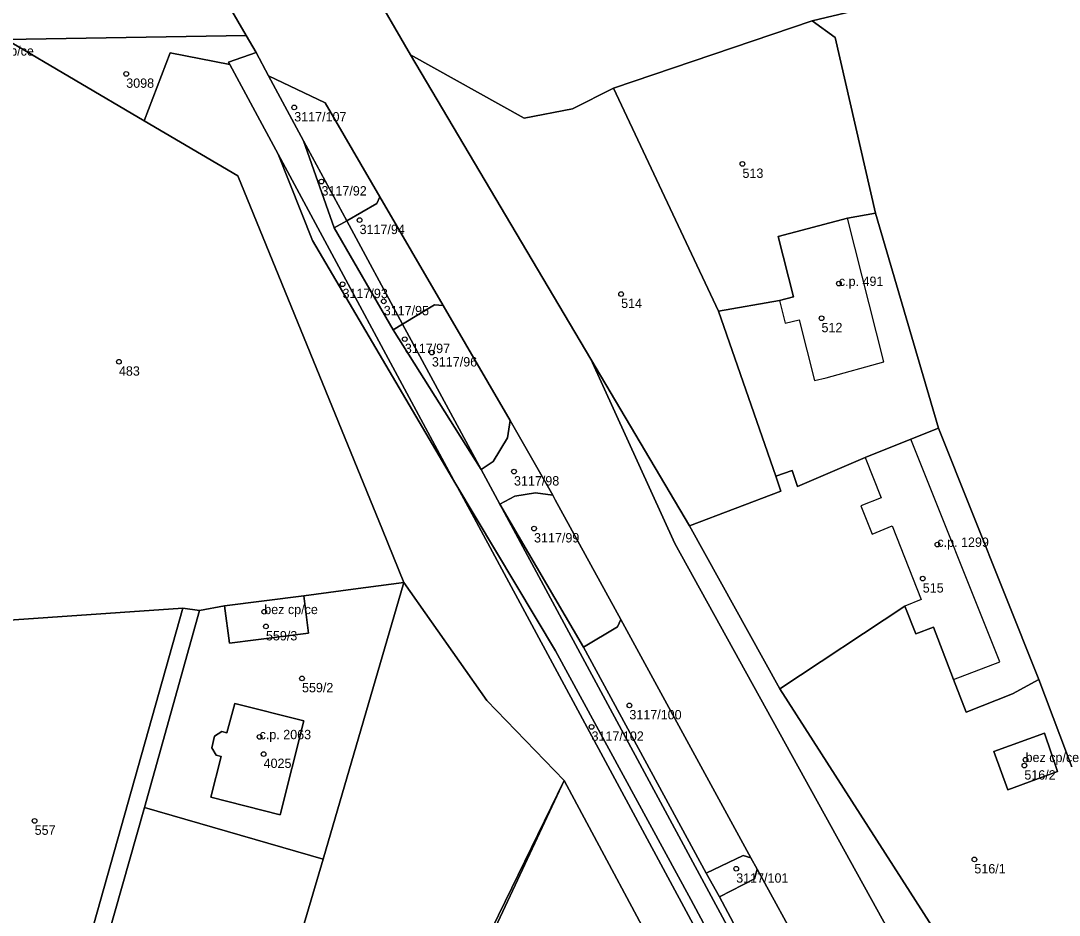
# Model space of a CAD drawing. Extents: x -878211 to -870363, y -1058464 to -1052522.
# Drawn here: x -874178.2 to -874067.3, y -1056521.1 to -1056425.6 of the extents above; entities that cross this region are included whole.
import ezdxf

# ---------------------------------------------------------------- set-up
doc = ezdxf.new("R2010")
doc.units = 0
for name, color, linetype in [('Vrstva 50', 7, 'Continuous'), ('Vrstva 51', 7, 'Continuous'), ('Vrstva 52', 7, 'Continuous')]:
    doc.layers.add(name, color=color, linetype=linetype)

msp = doc.modelspace()

# ---------------------------------------------------------------- linework, layer by layer
at = {"layer": 'Vrstva 50'}
for centre in [(-874166.98, -1056431.25994), (-874149.04, -1056434.84994), (-874101.17, -1056440.87994), (-874146.13, -1056442.75994), (-874142.06, -1056446.87994), (-874143.88, -1056453.71994), (-874090.88, -1056453.65994), (-874114.13, -1056454.76994), (-874139.48, -1056455.54994), (-874092.73, -1056457.35994), (-874137.23, -1056459.58994), (-874167.76, -1056461.99994), (-874134.34, -1056461.01994), (-874125.57, -1056473.72994), (-874123.43, -1056479.80994), (-874080.36, -1056481.51994), (-874081.92, -1056485.15994), (-874152.24, -1056488.69994), (-874152.06, -1056490.26994), (-874148.21, -1056495.80994), (-874113.25, -1056498.69994), (-874117.29, -1056500.98994), (-874152.74, -1056502.05994), (-874152.31, -1056503.88994), (-874071.07, -1056505.12994), (-874070.94, -1056504.49994), (-874176.76, -1056511.02994), (-874076.41, -1056515.14994), (-874101.84, -1056516.13994)]:
    msp.add_circle(centre, 0.25, dxfattribs=at)
at = {"layer": 'Vrstva 51'}
for points in [[(-874187.91, -1056392.42), (-874187.93, -1056392.27), (-874192.41, -1056392.72), (-874217.28, -1056395.19), (-874225.19, -1056395.94), (-874229.19, -1056396.32), (-874228.99, -1056398.61), (-874228.45, -1056416.31), (-874210.86, -1056419.14), (-874197.06, -1056422.85), (-874179.81, -1056427.6), (-874154.17, -1056427.16), (-874163.72, -1056410.72), (-874173.61, -1056415.73), (-874176.3, -1056417.15), (-874183.73, -1056402.77), (-874181.01, -1056401.38), (-874171.09, -1056396.34), (-874175.45, -1056388.23), (-874178.92, -1056382.86), (-874179.98, -1056382.53), (-874184.44, -1056385.88), (-874184.13, -1056391.88)], [(-874103.73, -1056456.59), (-874097.23, -1056455.46), (-874095.72, -1056455.08), (-874097.35, -1056448.64), (-874089.95, -1056446.66), (-874086.97, -1056446.13), (-874091.26, -1056427.37), (-874093.72, -1056425.61), (-874114.96, -1056432.8)], [(-874162.29, -1056429), (-874155.92, -1056430.26), (-874156.06, -1056430.01), (-874153.11, -1056428.98), (-874154.17, -1056427.16), (-874179.81, -1056427.6), (-874165.08, -1056436.27)], [(-874148.01, -1056487.01), (-874142.75, -1056486.28), (-874137.32, -1056485.56), (-874139.61, -1056479.95), (-874155.08, -1056442.16), (-874165.08, -1056436.27), (-874179.81, -1056427.6), (-874179.72, -1056427.84), (-874180.47, -1056441.86), (-874181.49, -1056460.83), (-874181.07, -1056463.79), (-874180.82, -1056465.57), (-874182.09, -1056489.79), (-874160.92, -1056488.32), (-874159.16, -1056488.56), (-874156.47, -1056488.08)], [(-874097.6, -1056474.21), (-874103.73, -1056456.59), (-874114.96, -1056432.8), (-874119.33, -1056435), (-874124.47, -1056436), (-874136.62, -1056429.22), (-874117.36, -1056461.73), (-874106.82, -1056479.54), (-874097.06, -1056475.82)], [(-874148.04, -1056438.4), (-874143.43, -1056446.94), (-874140.23, -1056445.12), (-874139.9, -1056444.4), (-874145.75, -1056434.35), (-874151.78, -1056431.47)], [(-874143.43, -1056446.94), (-874148.04, -1056438.4), (-874144.78, -1056447.71)], [(-874150.75, -1056439.85), (-874147.09, -1056449.07), (-874131.77, -1056475.08)], [(-874139.9, -1056444.4), (-874140.23, -1056445.12), (-874143.43, -1056446.94), (-874137.46, -1056458), (-874134.06, -1056455.94), (-874133.13, -1056456)], [(-874097.35, -1056448.64), (-874095.72, -1056455.08), (-874097.23, -1056455.46), (-874103.73, -1056456.59), (-874097.6, -1056474.21), (-874095.88, -1056473.61), (-874095.29, -1056475.34), (-874088.06, -1056472.24), (-874083.18, -1056470.28), (-874080.24, -1056469.1), (-874086.97, -1056446.13), (-874089.95, -1056446.66)], [(-874138.46, -1056458.61), (-874137.46, -1056458), (-874143.43, -1056446.94), (-874144.78, -1056447.71)], [(-874125.98, -1056468.28), (-874133.13, -1056456), (-874134.06, -1056455.94), (-874137.46, -1056458), (-874129.09, -1056473.51), (-874127.78, -1056472.67), (-874126.26, -1056470.14)], [(-874138.46, -1056458.61), (-874129.09, -1056473.51), (-874137.46, -1056458)], [(-874097.18, -1056496.94), (-874106.82, -1056479.54), (-874117.36, -1056461.73), (-874108.38, -1056481.4), (-874084.77, -1056524.21), (-874056.05, -1056577), (-874058.74, -1056569.35), (-874070.76, -1056541.63), (-874078.23, -1056526.48)], [(-874127.07, -1056477.21), (-874125.47, -1056476.37), (-874123.28, -1056476.01), (-874121.43, -1056476.25), (-874125.69, -1056468.78), (-874125.98, -1056468.28), (-874126.26, -1056470.14), (-874127.78, -1056472.67), (-874129.09, -1056473.51)], [(-874077.27, -1056499.42), (-874072.34, -1056497.46), (-874069.52, -1056495.93), (-874080.24, -1056469.1), (-874083.18, -1056470.28), (-874088.06, -1056472.24), (-874095.29, -1056475.34), (-874095.88, -1056473.61), (-874097.6, -1056474.21), (-874097.06, -1056475.82), (-874106.82, -1056479.54), (-874097.18, -1056496.94), (-874083.83, -1056488.11), (-874082.65, -1056491.07), (-874080.77, -1056490.34), (-874078.64, -1056495.93)], [(-874131.77, -1056475.08), (-874129.83, -1056478.68), (-874071.49, -1056586.91), (-874076.38, -1056576.74), (-874087.44, -1056555.37), (-874096.5, -1056538.44), (-874106.68, -1056519.41), (-874121.15, -1056492.86)], [(-874118.15, -1056492.49), (-874114.52, -1056490.3), (-874114.17, -1056489.53), (-874121.16, -1056476.73), (-874121.43, -1056476.25), (-874123.28, -1056476.01), (-874125.47, -1056476.37), (-874127.07, -1056477.21)], [(-874085.98, -1056552.34), (-874094.7, -1056535.93), (-874103.63, -1056519.14), (-874105.05, -1056516.61), (-874118.15, -1056492.49), (-874127.07, -1056477.21), (-874074.13, -1056575.46), (-874084.3, -1056555.51)], [(-874159.16, -1056488.56), (-874165.02, -1056509.6), (-874145.95, -1056515.13), (-874137.32, -1056485.56), (-874142.75, -1056486.28), (-874148.01, -1056487.01), (-874147.51, -1056491), (-874155.95, -1056492.05), (-874156.47, -1056488.08)], [(-874149.6, -1056555.55), (-874140.8, -1056547.67), (-874143.43, -1056546.21), (-874139.77, -1056539.66), (-874137, -1056541.16), (-874120.23, -1056506.71), (-874128.46, -1056498.19), (-874137.32, -1056485.56), (-874145.95, -1056515.13), (-874151.01, -1056532.24), (-874155.61, -1056535.02), (-874159.27, -1056539.33), (-874147.66, -1056546.23), (-874151.73, -1056553.15), (-874157.54, -1056549.7), (-874150.85, -1056556.73)], [(-874148.01, -1056487.01), (-874156.47, -1056488.08), (-874155.95, -1056492.05), (-874147.51, -1056491)], [(-874190.09, -1056529.9), (-874183.71, -1056528.93), (-874183, -1056533.63), (-874173.41, -1056532.51), (-874160.92, -1056488.32), (-874182.09, -1056489.79), (-874182.44, -1056494.26), (-874189.66, -1056527.88)], [(-874069.52, -1056495.93), (-874072.34, -1056497.46), (-874077.27, -1056499.42), (-874078.64, -1056495.93), (-874080.77, -1056490.34), (-874082.65, -1056491.07), (-874083.83, -1056488.11), (-874097.18, -1056496.94), (-874078.23, -1056526.48), (-874073.61, -1056527.53), (-874058.67, -1056530.92), (-874058.03, -1056527.95), (-874059.02, -1056523.78)], [(-874105.05, -1056516.61), (-874101.11, -1056514.71), (-874100.27, -1056514.97), (-874114.17, -1056489.53), (-874114.52, -1056490.3), (-874118.15, -1056492.49)], [(-874148, -1056500.36), (-874155.4, -1056498.48), (-874156.24, -1056501.63), (-874156.77, -1056501.5), (-874157.54, -1056501.97), (-874157.85, -1056503.23), (-874157.39, -1056504.01), (-874156.83, -1056504.14), (-874157.94, -1056508.51), (-874150.53, -1056510.38)], [(-874148, -1056500.36), (-874150.53, -1056510.38), (-874157.94, -1056508.51), (-874156.83, -1056504.14), (-874157.39, -1056504.01), (-874157.85, -1056503.23), (-874157.54, -1056501.97), (-874156.77, -1056501.5), (-874156.24, -1056501.63), (-874155.4, -1056498.48)], [(-874072.85, -1056507.73), (-874074.32, -1056503.61), (-874068.92, -1056501.68), (-874067.53, -1056505.77)], [(-874072.85, -1056507.73), (-874067.53, -1056505.77), (-874068.92, -1056501.68), (-874074.32, -1056503.61)], [(-874147.92, -1056560.21), (-874141.97, -1056554.88), (-874137.24, -1056560.08), (-874131.94, -1056556.38), (-874130.5, -1056555.14), (-874108.42, -1056528.72), (-874120.23, -1056506.71), (-874136.47, -1056541.45), (-874140.03, -1056547.79), (-874139.93, -1056547.88), (-874136.31, -1056541.55), (-874132.68, -1056543.79), (-874136.83, -1056550.83), (-874139.61, -1056548.17), (-874149.43, -1056555.67), (-874150.85, -1056556.73), (-874150.26, -1056557.43)], [(-874120.23, -1056506.71), (-874137, -1056541.16), (-874136.47, -1056541.45)], [(-874169.41, -1056542.67), (-874173.44, -1056540.3), (-874169.33, -1056533.36), (-874159.27, -1056539.33), (-874155.61, -1056535.02), (-874151.01, -1056532.24), (-874145.95, -1056515.13), (-874165.02, -1056509.6), (-874171.43, -1056532.16), (-874174.84, -1056544.14)], [(-874099.61, -1056516.18), (-874100.27, -1056514.97), (-874101.11, -1056514.71), (-874105.05, -1056516.61), (-874103.63, -1056519.14), (-874099.9, -1056517.21)], [(-874085.98, -1056552.34), (-874082.16, -1056550.32), (-874081.18, -1056550.68), (-874094.74, -1056525.1), (-874099.61, -1056516.18), (-874099.9, -1056517.21), (-874103.63, -1056519.14), (-874094.7, -1056535.93)]]:
    msp.add_lwpolyline(points, close=True, dxfattribs=at)
for points in [[(-873895.24, -1056850.14), (-873908.21, -1056824.62), (-873940.24, -1056755.07), (-873950.29, -1056741.89), (-873967.11, -1056720.96), (-873969.65, -1056722.8), (-873973.32, -1056718.02), (-874002.89, -1056678.66), (-874011.69, -1056666.89), (-874009.12, -1056664.87), (-874011.97, -1056661.51), (-874024.62, -1056638.91), (-874042.06, -1056605.74), (-874043.43, -1056601.67), (-874041.78, -1056601.01), (-874055.1, -1056577.75), (-874058.74, -1056569.35), (-874056.05, -1056577), (-874084.77, -1056524.21), (-874108.38, -1056481.4), (-874117.36, -1056461.73), (-874136.62, -1056429.22), (-874154.14, -1056399.02)], [(-874154.14, -1056399.02), (-874136.62, -1056429.22), (-874124.47, -1056436), (-874119.33, -1056435), (-874114.96, -1056432.8), (-874093.72, -1056425.61), (-874089.4, -1056424.57)], [(-874163.72, -1056410.72), (-874154.17, -1056427.16), (-874153.11, -1056428.98), (-874151.78, -1056431.47), (-874145.75, -1056434.35), (-874139.9, -1056444.4), (-874133.13, -1056456), (-874125.98, -1056468.28), (-874125.69, -1056468.78), (-874121.43, -1056476.25), (-874121.16, -1056476.73), (-874114.17, -1056489.53), (-874100.27, -1056514.97), (-874099.61, -1056516.18), (-874094.74, -1056525.1), (-874081.18, -1056550.68), (-874080.26, -1056552.41), (-874073.59, -1056565.01), (-874068.6, -1056574.52), (-874060.08, -1056590.74)], [(-874089.4, -1056424.57), (-874093.72, -1056425.61), (-874091.26, -1056427.37), (-874086.97, -1056446.13), (-874080.24, -1056469.1), (-874069.52, -1056495.93), (-874059.02, -1056523.78), (-874058.03, -1056527.95), (-874058.67, -1056530.92), (-874056.84, -1056534.05), (-874035.88, -1056579.88), (-874041.25, -1056593.06), (-874019.42, -1056638.08), (-874011.45, -1056652.11), (-873975.84, -1056699.09), (-873943.35, -1056736.97), (-873935.01, -1056752.39), (-873930.75, -1056761.9), (-873920.07, -1056788.11), (-873906.75, -1056817.03), (-873873.73, -1056840.56), (-873864.45, -1056848.53)], [(-874071.49, -1056586.91), (-874129.83, -1056478.68), (-874131.77, -1056475.08), (-874147.09, -1056449.07), (-874150.75, -1056439.85), (-874155.92, -1056430.26), (-874162.29, -1056429), (-874165.08, -1056436.27), (-874155.08, -1056442.16), (-874139.61, -1056479.95), (-874137.32, -1056485.56), (-874128.46, -1056498.19), (-874120.23, -1056506.71), (-874108.42, -1056528.72)], [(-874067.25, -1056633.06), (-874067.63, -1056611.01), (-874067.96, -1056591.56), (-874068.07, -1056586.7), (-874074.13, -1056575.46), (-874127.07, -1056477.21), (-874129.09, -1056473.51), (-874138.46, -1056458.61), (-874144.78, -1056447.71), (-874148.04, -1056438.4), (-874151.78, -1056431.47), (-874153.11, -1056428.98), (-874156.06, -1056430.01), (-874155.92, -1056430.26), (-874150.75, -1056439.85), (-874131.77, -1056475.08), (-874121.15, -1056492.86), (-874106.68, -1056519.41), (-874096.5, -1056538.44), (-874087.44, -1056555.37), (-874076.38, -1056576.74), (-874071.49, -1056586.91)], [(-874171.43, -1056532.16), (-874165.02, -1056509.6), (-874159.16, -1056488.56), (-874160.92, -1056488.32), (-874173.41, -1056532.51)]]:
    msp.add_lwpolyline(points, dxfattribs=at)
at = {"layer": 'Vrstva 52'}
for points in [[(-874089.95, -1056446.66), (-874097.35, -1056448.64), (-874095.72, -1056455.08), (-874097.23, -1056455.46), (-874096.63, -1056457.89), (-874095.1, -1056457.53), (-874093.48, -1056464.01), (-874092.22, -1056463.71), (-874086.09, -1056462)], [(-874086.35, -1056476.52), (-874088.53, -1056477.37), (-874087.32, -1056480.4), (-874085.18, -1056479.53), (-874082.1, -1056487.39), (-874083.83, -1056488.11), (-874082.65, -1056491.07), (-874080.77, -1056490.34), (-874078.64, -1056495.93), (-874073.7, -1056494.04), (-874083.18, -1056470.28), (-874088.06, -1056472.24)], [(-874156.47, -1056488.08), (-874155.95, -1056492.05), (-874147.51, -1056491), (-874148.01, -1056487.01)], [(-874157.94, -1056508.51), (-874150.53, -1056510.38), (-874148, -1056500.36), (-874155.4, -1056498.48), (-874156.24, -1056501.63), (-874156.77, -1056501.5), (-874157.54, -1056501.97), (-874157.85, -1056503.23), (-874157.39, -1056504.01), (-874156.83, -1056504.14)], [(-874074.32, -1056503.61), (-874072.85, -1056507.73), (-874067.53, -1056505.77), (-874068.92, -1056501.68)]]:
    msp.add_lwpolyline(points, close=True, dxfattribs=at)

# ---------------------------------------------------------------- texts
at = {"layer": 'Vrstva 50'}
for s, p in [('bez cp/ce', (-874182.57, -1056429.31)), ('3098', (-874166.98, -1056432.749)), ('3117/107', (-874149.04, -1056436.339)), ('513', (-874101.17, -1056442.369)), ('3117/92', (-874146.13, -1056444.249)), ('3117/94', (-874142.06, -1056448.369)), ('c.p. 491', (-874090.88, -1056453.909)), ('3117/93', (-874143.88, -1056455.209)), ('3117/95', (-874139.48, -1056457.039)), ('514', (-874114.13, -1056456.259)), ('512', (-874092.73, -1056458.849)), ('3117/97', (-874137.23, -1056461.079)), ('3117/96', (-874134.34, -1056462.509)), ('483', (-874167.76, -1056463.489)), ('3117/98', (-874125.57, -1056475.219)), ('3117/99', (-874123.43, -1056481.299)), ('c.p. 1299', (-874080.36, -1056481.77)), ('515', (-874081.92, -1056486.649)), ('bez cp/ce', (-874152.24, -1056488.95)), ('559/3', (-874152.06, -1056491.759)), ('559/2', (-874148.21, -1056497.299)), ('3117/100', (-874113.25, -1056500.189)), ('c.p. 2063', (-874152.74, -1056502.31)), ('3117/102', (-874117.29, -1056502.479)), ('bez cp/ce', (-874070.94, -1056504.75)), ('4025', (-874152.31, -1056505.379)), ('516/2', (-874071.07, -1056506.619)), ('557', (-874176.76, -1056512.519)), ('516/1', (-874076.41, -1056516.639)), ('3117/101', (-874101.84, -1056517.629))]:
    msp.add_text(s, height=0.999996, dxfattribs=at).set_placement(p)

doc.saveas('drawing.dxf')
